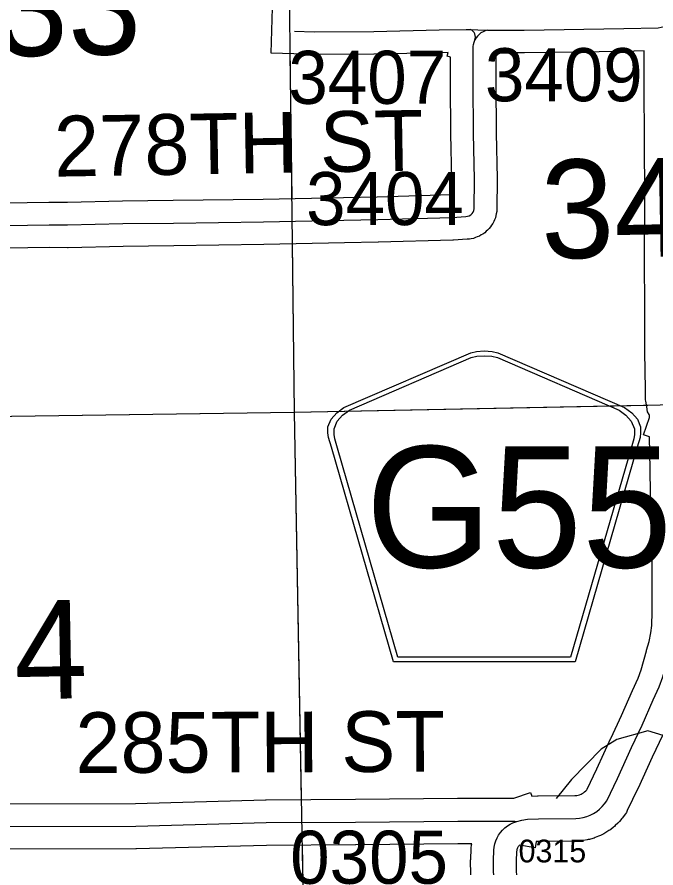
# Model space of a CAD drawing. Extents: x 23.6 to 68.7, y -63 to -29.
# Drawn here: x 41.377 to 42.22, y -52.217 to -51.095 of the extents above; entities that cross this region are included whole.
import ezdxf

# ---------------------------------------------------------------- set-up
doc = ezdxf.new("R2010")
doc.units = 0
for name, color, linetype in [('tdCoHydroRiver', 7, 'Continuous'), ('tdCoSecRdNmbr', 7, 'Continuous'), ('tdCoSecRdTxt', 7, 'Continuous'), ('tdCoSecRteBand', 7, 'Continuous'), ('tdCoSecRteCL', 7, 'Continuous'), ('tdCoSectLine', 7, 'Continuous'), ('tdCoSectLinePart', 7, 'Continuous'), ('tdCoSectNmbr', 7, 'Continuous'), ('tdCoShieldCoRte', 7, 'Continuous'), ('tdCoSurfGravel', 7, 'Continuous'), ('tdCoTwpBndry', 7, 'Continuous'), ('tdCoTwpBndryShd', 7, 'Continuous')]:
    doc.layers.add(name, color=color, linetype=linetype)

msp = doc.modelspace()

# ---------------------------------------------------------------- linework, layer by layer
at = {"layer": 'tdCoHydroRiver'}
msp.add_lwpolyline([(42.2301, -52.0418), (42.2095, -52.0357), (42.1686, -52.0471), (42.1482, -52.0599), (42.1091, -52.0998), (42.0888, -52.1252)], dxfattribs=at)
at = {"layer": 'tdCoSecRteBand'}
for points in [[(41.3049, -51.3403), (41.4193, -51.3385), (41.4196, -51.3385), (41.4199, -51.3385), (41.4437, -51.3387), (41.5162, -51.3371), (41.5164, -51.337), (41.5165, -51.337), (41.5832, -51.3362), (41.702, -51.3346), (41.8081, -51.3324), (41.8525, -51.3315), (41.9503, -51.3287), (41.9507, -51.3287), (41.9508, -51.3084), (41.9495, -51.2488), (41.9495, -51.2486), (41.9495, -51.2483), (41.9492, -51.1816), (41.9492, -51.1815), (41.9492, -51.1814), (41.9492, -51.1474), (41.9447, -51.1462), (41.946, -51.1413), (41.9348, -51.1416), (41.8486, -51.1437), (41.8483, -51.1437), (41.848, -51.1437), (41.7694, -51.144), (41.7689, -51.144), (41.7683, -51.144), (41.7424, -51.1432), (41.7124, -51.1422), (41.7143, -51.0823)], [(41.2703, -52.132), (41.5335, -52.1315), (41.7052, -52.1268), (41.7055, -52.1268), (41.7059, -52.1268), (41.8237, -52.1261), (41.9585, -52.1248), (41.9587, -52.1248), (41.9588, -52.1248), (42.0244, -52.1248), (42.0328, -52.1248), (42.0547, -52.1169), (42.0566, -52.122), (42.0642, -52.1217), (42.0646, -52.1217), (42.0649, -52.1217), (42.1135, -52.1212), (42.1159, -52.1211), (42.1178, -52.1207), (42.1196, -52.1202), (42.1215, -52.1195), (42.1232, -52.1186), (42.1248, -52.1176), (42.1263, -52.1164), (42.1277, -52.115), (42.129, -52.1136), (42.1295, -52.1128), (42.1424, -52.086), (42.161, -52.0453), (42.1611, -52.0452), (42.1611, -52.0451), (42.1748, -52.0157), (42.1895, -51.9827), (42.1896, -51.9826), (42.1896, -51.9824), (42.197, -51.9663), (42.2009, -51.9554), (42.208, -51.9301), (42.2081, -51.9298), (42.2081, -51.9296), (42.2116, -51.9178), (42.2137, -51.9067), (42.2151, -51.8967), (42.2155, -51.8789), (42.2153, -51.8161), (42.2136, -51.7553), (42.2135, -51.7551), (42.2135, -51.7549), (42.2126, -51.6908), (42.2118, -51.648), (42.2041, -51.6454), (42.2119, -51.6228), (42.2117, -51.6197), (42.2116, -51.6187), (42.2092, -51.6152), (42.2082, -51.6086), (42.207, -51.6012), (42.2068, -51.5993), (42.2067, -51.5975), (42.2064, -51.5864), (42.2064, -51.5861), (42.2064, -51.5858), (42.2059, -51.536), (42.2059, -51.536), (42.2059, -51.5359), (42.2055, -51.4803), (42.2055, -51.4803), (42.2055, -51.4803), (42.2052, -51.4126), (42.2052, -51.4124), (42.2052, -51.4123), (42.2055, -51.3295), (42.2054, -51.2604), (42.205, -51.1824), (42.205, -51.1824), (42.205, -51.1824), (42.2049, -51.1419), (42.2049, -51.1417), (42.2049, -51.1415), (42.2049, -51.1393), (42.1784, -51.1398), (42.1783, -51.1398), (42.1783, -51.1398), (42.0467, -51.1417), (42.0465, -51.1417), (42.0463, -51.1417), (42.0272, -51.1417), (42.0272, -51.1426), (42.0092, -51.1421), (42.0092, -51.1814), (42.0095, -51.2478), (42.0108, -51.3075), (42.0108, -51.308), (42.0108, -51.3084), (42.0105, -51.3476), (42.0105, -51.3509), (42.0097, -51.3541), (42.0092, -51.3563), (42.0086, -51.3592), (42.0073, -51.3619), (42.0064, -51.364), (42.0052, -51.3667), (42.0034, -51.3691), (42.0021, -51.371), (42.0004, -51.3735), (41.9982, -51.3755), (41.9965, -51.3771), (41.9944, -51.3791), (41.9919, -51.3807), (41.9899, -51.3819), (41.9874, -51.3835), (41.9846, -51.3845), (41.9824, -51.3853), (41.9797, -51.3864), (41.9767, -51.3869), (41.9744, -51.3873), (41.9728, -51.3875), (41.9711, -51.3876), (41.9532, -51.3886), (41.9528, -51.3886), (41.9524, -51.3886), (41.8541, -51.3914), (41.854, -51.3914), (41.8539, -51.3914), (41.8094, -51.3924), (41.8093, -51.3924), (41.8093, -51.3924), (41.7031, -51.3946), (41.703, -51.3946), (41.7029, -51.3946), (41.5841, -51.3962), (41.584, -51.3962), (41.584, -51.3962), (41.5174, -51.397), (41.4446, -51.3987), (41.4441, -51.3987), (41.4437, -51.3987), (41.4199, -51.3985), (41.3058, -51.4003)], [(42.2293, -52.0409), (42.2155, -52.0704), (42.1968, -52.1112), (42.1967, -52.1114), (42.1966, -52.1117), (42.1826, -52.141), (42.1815, -52.1433), (42.18, -52.1453), (42.1772, -52.1493), (42.1764, -52.1505), (42.1754, -52.1516), (42.1723, -52.1553), (42.1713, -52.1564), (42.1702, -52.1574), (42.1667, -52.1608), (42.1657, -52.1618), (42.1645, -52.1627), (42.1607, -52.1657), (42.1595, -52.1666), (42.1583, -52.1674), (42.1542, -52.17), (42.1529, -52.1708), (42.1516, -52.1715), (42.1481, -52.1732), (42.1473, -52.1737), (42.1459, -52.1743), (42.1446, -52.1749), (42.14, -52.1766), (42.1387, -52.1772), (42.1373, -52.1776), (42.1326, -52.1789), (42.1311, -52.1793), (42.1297, -52.1795), (42.1249, -52.1804), (42.1235, -52.1806), (42.122, -52.1808), (42.1171, -52.1811), (42.1161, -52.1812), (42.1151, -52.1812), (42.0659, -52.1817), (42.0624, -52.1818), (42.0609, -52.1902), (42.0405, -52.1865), (42.0404, -52.1866), (42.0396, -52.1874), (42.0388, -52.1882), (42.0382, -52.1892), (42.0377, -52.1901), (42.0372, -52.1912), (42.0369, -52.1922), (42.0367, -52.1933), (42.0365, -52.1954), (42.0358, -52.2072), (42.0365, -52.2398)], [(41.9766, -52.241), (41.9758, -52.2074), (41.9758, -52.2062), (41.9759, -52.2051), (41.9766, -52.1915), (41.9766, -52.1909), (41.9767, -52.1903), (41.9771, -52.1861), (41.9772, -52.1848), (41.9589, -52.1848), (41.8242, -52.1861), (41.8241, -52.1861), (41.8241, -52.1861), (41.7065, -52.1868), (41.5347, -52.1915), (41.5343, -52.1915), (41.534, -52.1915), (41.2703, -52.192)]]:
    msp.add_lwpolyline(points, dxfattribs=at)
at = {"layer": 'tdCoSecRteCL'}
for points in [[(41.7433, -51.1132), (41.7693, -51.114), (41.8479, -51.1137), (41.9341, -51.1116), (41.97, -51.1109), (41.9757, -51.1111)], [(41.9815, -51.125), (41.982, -51.123), (41.9822, -51.1209), (41.9819, -51.1189), (41.9813, -51.1169), (41.9804, -51.1151), (41.9791, -51.1135), (41.9775, -51.1121), (41.9757, -51.1111)], [(41.9757, -51.1111), (41.9852, -51.1113), (41.9855, -51.1114), (41.9981, -51.1117)], [(41.9981, -51.1117), (42.0463, -51.1117), (42.1778, -51.1098), (42.2232, -51.1089), (42.2353, -51.1061)], [(41.9981, -51.1117), (41.9951, -51.1126), (41.9922, -51.1139), (41.9895, -51.1155), (41.9871, -51.1174), (41.9849, -51.1197), (41.983, -51.1222), (41.9815, -51.125)], [(41.3053, -51.3703), (41.4197, -51.3685), (41.4439, -51.3687), (41.5169, -51.367), (41.5836, -51.3662), (41.7025, -51.3646), (41.8087, -51.3624), (41.8533, -51.3615), (41.9516, -51.3587), (41.9695, -51.3577), (41.9718, -51.3573), (41.974, -51.3565), (41.976, -51.3552), (41.9777, -51.3536), (41.979, -51.3517), (41.98, -51.3496), (41.9805, -51.3473), (41.9808, -51.3082), (41.9795, -51.2482), (41.9792, -51.1814), (41.9792, -51.1365), (41.9792, -51.1336), (41.9796, -51.1306), (41.9804, -51.1277), (41.9815, -51.125)], [(42.0367, -52.1553), (42.0433, -52.1534), (42.0509, -52.1522), (42.0652, -52.1517), (42.1148, -52.1512), (42.1197, -52.1509), (42.1245, -52.15), (42.1292, -52.1487), (42.1337, -52.1469), (42.1346, -52.1465), (42.138, -52.1447), (42.1422, -52.1421), (42.146, -52.1391), (42.1495, -52.1357), (42.1527, -52.132), (42.1555, -52.128), (42.1696, -52.0987), (42.1883, -52.0578), (42.2021, -52.0282), (42.2169, -51.9949), (42.2248, -51.9776)], [(41.2703, -52.162), (41.5339, -52.1615), (41.706, -52.1568), (41.8239, -52.1561), (41.9588, -52.1548), (42.0244, -52.1548), (42.034, -52.1548), (42.0367, -52.1553)], [(42.0073, -52.3776), (42.0078, -52.3512), (42.0075, -52.31), (42.0065, -52.2405), (42.0058, -52.2067), (42.0065, -52.1932), (42.0069, -52.189), (42.0078, -52.1848), (42.009, -52.1808), (42.0107, -52.1769), (42.0127, -52.1732), (42.0151, -52.1698), (42.0179, -52.1666), (42.021, -52.1637), (42.0243, -52.1612), (42.0279, -52.159), (42.0317, -52.1571), (42.0367, -52.1553)]]:
    msp.add_lwpolyline(points, dxfattribs=at)
at = {"layer": 'tdCoSectLine'}
for points in [[(41.7311, -50.6141), (41.7431, -51.6156)], [(41.7431, -51.6156), (42.7527, -51.5953)], [(40.7489, -51.6298), (41.7431, -51.6156)], [(41.7431, -51.6156), (41.7618, -52.6544)]]:
    msp.add_lwpolyline(points, dxfattribs=at)
at = {"layer": 'tdCoSectLinePart'}
for points in [[(41.7374, -51.143), (41.7397, -51.3337)], [(41.7404, -51.3937), (41.7431, -51.6156)], [(40.779, -51.6294), (41.7431, -51.6156)], [(41.7431, -51.6156), (42.2095, -51.6062)], [(41.7431, -51.6156), (41.7523, -52.1265)], [(41.7534, -52.1864), (41.7575, -52.4151)]]:
    msp.add_lwpolyline(points, dxfattribs=at)
at = {"layer": 'tdCoShieldCoRte'}
for points in [[(41.8741, -51.9448), (41.7921, -51.6619), (41.7883, -51.6488), (41.7875, -51.6429), (41.7875, -51.635), (41.7918, -51.6247), (41.7991, -51.6163), (41.8086, -51.6096), (41.9759, -51.5372), (41.9834, -51.5356), (41.9938, -51.5347), (42.0043, -51.5356), (42.0118, -51.5372), (42.1791, -51.6096), (42.1886, -51.6163), (42.1959, -51.6247), (42.2002, -51.635), (42.2002, -51.6429), (42.1994, -51.6488), (42.1955, -51.6619), (42.1136, -51.9448)], [(41.8799, -51.9385), (41.8002, -51.6632), (41.7965, -51.6506), (41.7958, -51.6449), (41.7958, -51.6374), (41.7999, -51.6275), (41.8068, -51.6194), (41.816, -51.613), (41.9766, -51.5435), (41.9838, -51.5419), (41.9938, -51.5411), (42.0039, -51.5419), (42.0111, -51.5435), (42.1717, -51.613), (42.1808, -51.6194), (42.1878, -51.6275), (42.1919, -51.6374), (42.1919, -51.6449), (42.1912, -51.6506), (42.1875, -51.6632), (42.1077, -51.9385)]]:
    msp.add_lwpolyline(points, close=True, dxfattribs=at)
at = {"layer": 'tdCoSurfGravel'}
msp.add_line((41.9852, -51.1113), (41.9855, -51.1114), dxfattribs=at)
for points in [[(41.3053, -51.3703), (41.4197, -51.3685), (41.4439, -51.3687), (41.5169, -51.367), (41.5836, -51.3662), (41.7025, -51.3646), (41.8087, -51.3624), (41.8533, -51.3615), (41.9516, -51.3587), (41.9695, -51.3577), (41.9718, -51.3573), (41.974, -51.3565), (41.976, -51.3552), (41.9777, -51.3536), (41.979, -51.3517), (41.98, -51.3496), (41.9805, -51.3473), (41.9808, -51.3082), (41.9795, -51.2482), (41.9792, -51.1814), (41.9792, -51.1365), (41.9792, -51.1336), (41.9796, -51.1306), (41.9804, -51.1277), (41.9815, -51.125), (41.982, -51.123), (41.9822, -51.1209), (41.9819, -51.1189), (41.9813, -51.1169), (41.9804, -51.1151), (41.9791, -51.1135), (41.9775, -51.1121), (41.9757, -51.1111)], [(41.7433, -51.1132), (41.7693, -51.114), (41.8479, -51.1137), (41.9341, -51.1116), (41.97, -51.1109), (41.9757, -51.1111), (41.9852, -51.1113)], [(41.9855, -51.1114), (41.9981, -51.1117), (42.0463, -51.1117), (42.1778, -51.1098), (42.2232, -51.1089), (42.2353, -51.1061)], [(41.9981, -51.1117), (41.9951, -51.1126), (41.9922, -51.1139), (41.9895, -51.1155), (41.9871, -51.1174), (41.9849, -51.1197), (41.983, -51.1222), (41.9815, -51.125)], [(42.1346, -52.1465), (42.138, -52.1447), (42.1422, -52.1421), (42.146, -52.1391), (42.1495, -52.1357), (42.1527, -52.132), (42.1555, -52.128), (42.1696, -52.0987), (42.1883, -52.0578), (42.2021, -52.0282), (42.2169, -51.9949), (42.2248, -51.9776), (42.2295, -51.9645), (42.2369, -51.9382), (42.2408, -51.9248), (42.2433, -51.9115), (42.245, -51.8992), (42.2455, -51.8792), (42.2453, -51.8156), (42.2435, -51.7544), (42.2426, -51.6903), (42.2416, -51.6348), (42.2423, -51.6268)], [(41.2703, -52.162), (41.5339, -52.1615), (41.706, -52.1568), (41.8239, -52.1561), (41.9588, -52.1548), (42.0244, -52.1548), (42.034, -52.1548), (42.0367, -52.1553)], [(42.0367, -52.1553), (42.0433, -52.1534), (42.0509, -52.1522), (42.0652, -52.1517), (42.1148, -52.1512), (42.1197, -52.1509), (42.1245, -52.15), (42.1292, -52.1487), (42.1337, -52.1469), (42.1346, -52.1465)], [(42.0261, -52.4052), (42.015, -52.402), (42.0103, -52.3961), (42.0081, -52.3872), (42.0081, -52.3816), (42.0073, -52.3776), (42.0078, -52.3512), (42.0075, -52.31), (42.0065, -52.2405), (42.0058, -52.2067), (42.0065, -52.1932), (42.0069, -52.189), (42.0078, -52.1848), (42.009, -52.1808), (42.0107, -52.1769), (42.0127, -52.1732), (42.0151, -52.1698), (42.0179, -52.1666), (42.021, -52.1637), (42.0243, -52.1612), (42.0279, -52.159), (42.0317, -52.1571), (42.0367, -52.1553)]]:
    msp.add_lwpolyline(points, dxfattribs=at)
at = {"layer": 'tdCoTwpBndry'}
msp.add_lwpolyline([(40.7791, -51.6294), (41.7431, -51.6156), (42.2048, -51.6063)], dxfattribs=at)
at = {"layer": 'tdCoTwpBndryShd'}
msp.add_lwpolyline([(39.7356, -51.6376), (40.7489, -51.6298), (41.7431, -51.6156), (42.7527, -51.5953), (43.7365, -51.5949), (44.7293, -51.5796), (45.7019, -51.569), (46.6986, -51.5546)], dxfattribs=at)

# ---------------------------------------------------------------- texts
at = {"layer": 'tdCoSecRdNmbr'}
for s, height, rotation, p in [('3407', 0.07, 0.0327, (41.7353, -51.2091)), ('3409', 0.07, 0.0329, (41.9947, -51.2057)), ('3404', 0.07, 0.0328, (41.7587, -51.369)), ('0305', 0.07, 0.0327, (41.7377, -52.2375)), ('0315', 0.03, 0.0334, (42.0391, -52.2093))]:
    msp.add_text(s, height=height, rotation=rotation, dxfattribs=at).set_placement(p)
at = {"layer": 'tdCoSecRdTxt'}
for s, rotation, p in [('278TH ST', 0.9655, (41.4267, -51.3051)), ('285TH ST', 0.2203, (41.4544, -52.0915))]:
    msp.add_text(s, height=0.08, rotation=rotation, dxfattribs=at).set_placement(p)
at = {"layer": 'tdCoSectNmbr'}
for s, rotation, p in [('33', 1.0323, (41.3484, -51.1467)), ('34', 1.033, (42.0695, -51.4133)), ('4', 1.0323, (41.3744, -51.9944))]:
    msp.add_text(s, height=0.13, rotation=rotation, dxfattribs=at).set_placement(p)
at = {"layer": 'tdCoShieldCoRte'}
msp.add_text('G55', height=0.16, dxfattribs=at).set_placement((41.8374, -51.8205))

doc.saveas('drawing.dxf')
